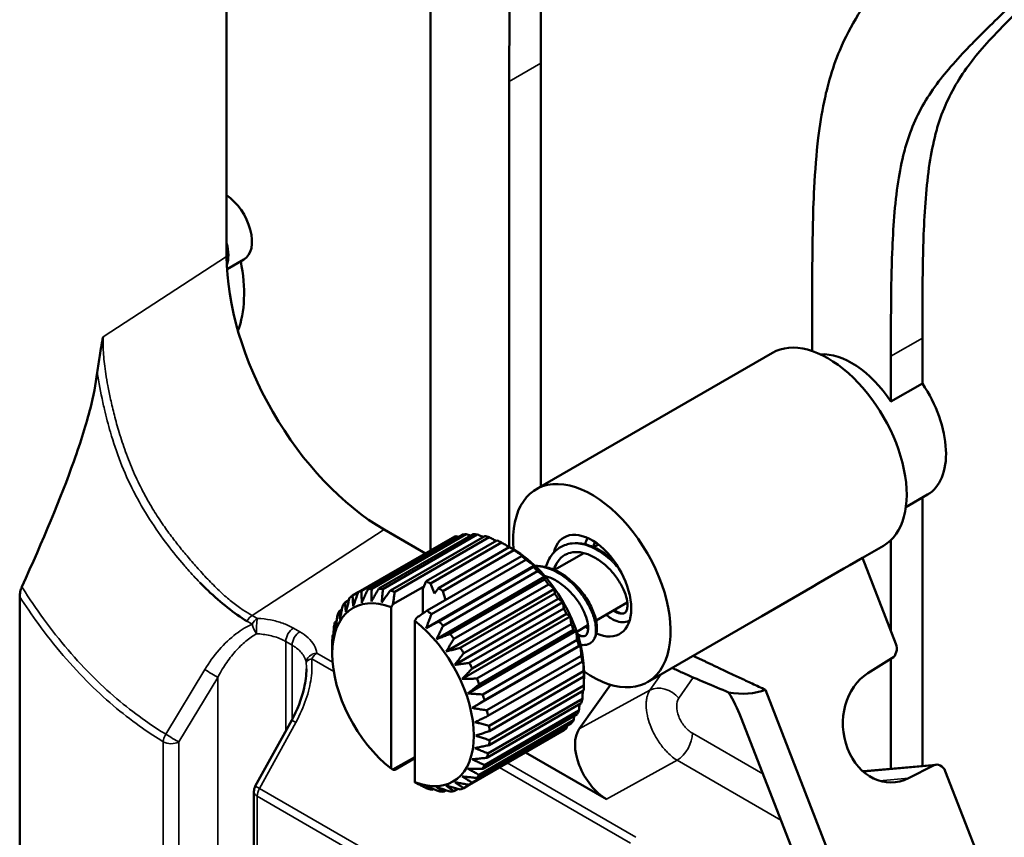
# Model space of a CAD drawing. Header units: millimetres. Extents: x 0 to 6049, y -120 to 1682.
# Tile 291 of 656: x 1897 to 1942, y 860 to 897. Entities that reach past the tile are written whole.
import ezdxf

# ---------------------------------------------------------------- set-up
doc = ezdxf.new("R2010")
doc.units = ezdxf.units.MM
doc.header["$LTSCALE"] = 2
doc.layers.add('Sichtbar (ISO)', color=7, linetype='Continuous', lineweight=50)
doc.layers.add('Sichtbar schmal (ISO)', color=7, linetype='Continuous', lineweight=35)

msp = doc.modelspace()

# ---------------------------------------------------------------- linework, layer by layer
at = {"layer": 'Sichtbar (ISO)'}
for p, q in [((1906.624, 886.162), (1906.624, 943.727)), ((1915.789, 872.963), (1915.789, 896.06)), ((1920.738, 894.836), (1920.738, 875.828)), ((1919.324, 894.019), (1919.324, 873.114)), ((1907.401, 886.026), (1906.641, 885.588)), ((1932.936, 881.913), (1932.936, 883.721)), ((1937.886, 882.496), (1937.886, 880.463)), ((1920.535, 875.711), (1931.143, 881.835)), ((1936.472, 881.679), (1936.472, 879.646)), ((1936.472, 879.646), (1937.886, 880.463)), ((1902.177, 877.139), (1902.177, 877.137)), ((1902.813, 875.708), (1902.813, 875.709)), ((1938.118, 875.47), (1937.143, 874.907)), ((1937.886, 875.336), (1937.886, 863.285)), ((1913.704, 873.897), (1915.556, 872.828)), ((1912.532, 871.082), (1916.774, 873.532)), ((1912.685, 871.145), (1916.928, 873.595)), ((1912.971, 871.22), (1917.214, 873.669)), ((1913.143, 871.242), (1917.386, 873.692)), ((1913.458, 871.246), (1917.701, 873.695)), ((1913.644, 871.227), (1917.887, 873.677)), ((1913.981, 871.159), (1918.223, 873.609)), ((1914.177, 871.101), (1918.419, 873.55)), ((1915.586, 871.575), (1918.768, 873.412)), ((1915.788, 871.477), (1918.969, 873.314)), ((1936.472, 873.422), (1936.472, 869.338)), ((1916.141, 871.273), (1919.323, 873.11)), ((1916.342, 871.139), (1919.524, 872.976)), ((1919.5, 873.013), (1919.457, 873.038)), ((1921.353, 872.084), (1922.67, 872.844)), ((1923.121, 873.104), (1923.329, 873.224)), ((1935.195, 872.627), (1936.143, 873.175)), ((1915.631, 870.261), (1919.873, 872.711)), ((1915.827, 870.094), (1920.069, 872.543)), ((1936.692, 868.77), (1935.193, 872.632)), ((1915.59, 869.472), (1920.453, 872.281)), ((1916.163, 869.773), (1920.406, 872.223)), ((1916.349, 869.577), (1920.592, 872.026)), ((1915.46, 871.267), (1915.586, 871.575)), ((1916.057, 868.979), (1920.921, 871.787)), ((1916.664, 869.209), (1920.907, 871.659)), ((1912.282, 870.938), (1912.532, 871.082)), ((1914.098, 870.548), (1915.434, 871.319)), ((1915.46, 871.267), (1915.434, 871.319)), ((1915.434, 870.125), (1915.434, 871.319)), ((1915.788, 871.477), (1915.964, 871.022)), ((1915.964, 871.022), (1916.141, 871.273)), ((1916.342, 871.139), (1916.454, 870.737)), ((1916.489, 868.424), (1921.352, 871.233)), ((1916.836, 868.988), (1921.079, 871.438)), ((1897.327, 870.882), (1897.327, 853.391)), ((1911.943, 870.626), (1912.122, 870.73)), ((1916.873, 867.823), (1921.737, 870.631)), ((1917.122, 868.583), (1921.365, 871.033)), ((1917.276, 868.344), (1921.518, 870.793)), ((1923.223, 869.815), (1924.626, 870.624)), ((1911.677, 870.218), (1911.799, 870.288)), ((1914.02, 870.41), (1914.02, 863.165)), ((1917.526, 867.911), (1921.768, 870.36)), ((1911.491, 869.722), (1911.565, 869.765)), ((1915.08, 869.798), (1915.08, 862.552)), ((1917.202, 867.189), (1922.066, 869.997)), ((1917.656, 867.658), (1921.899, 870.107)), ((1925.535, 867.05), (1930.672, 870.016)), ((1907.517, 869.523), (1907.517, 869.523)), ((1907.919, 869.291), (1907.919, 869.291)), ((1917.466, 866.538), (1922.33, 869.346)), ((1917.864, 867.208), (1922.107, 869.657)), ((1917.97, 866.948), (1922.212, 869.398)), ((1922.355, 869.313), (1922.858, 869.604)), ((1907.964, 869.265), (1907.964, 869.265)), ((1911.388, 869.151), (1911.421, 869.17)), ((1918.13, 866.492), (1922.373, 868.941)), ((1917.66, 865.886), (1922.524, 868.694)), ((1918.207, 866.232), (1922.45, 868.682)), ((1910.203, 867.972), (1910.202, 867.972)), ((1910.216, 867.964), (1910.216, 867.964)), ((1911.368, 868.368), (1911.368, 868.368)), ((1911.368, 868.318), (1911.368, 868.368)), ((1918.317, 865.781), (1922.559, 868.23)), ((1918.364, 865.527), (1922.606, 867.977)), ((1935.429, 867.446), (1936.517, 868.117)), ((1936.472, 868.089), (1936.472, 863.159)), ((1910.46, 867.824), (1910.46, 867.824)), ((1918.419, 865.092), (1922.662, 867.542)), ((1918.435, 864.851), (1922.677, 867.301)), ((1922.682, 867.502), (1922.682, 867.452)), ((1918.419, 864.22), (1922.662, 866.669)), ((1918.435, 864.443), (1922.677, 866.892)), ((1923.865, 866.933), (1922.47, 864.947)), ((1930.838, 866.699), (1935.354, 855.06)), ((1918.364, 863.848), (1922.606, 866.298)), ((1918.207, 863.324), (1922.45, 865.774)), ((1918.317, 863.649), (1922.559, 866.099)), ((1907.913, 862.372), (1909.547, 865.339)), ((1917.97, 862.882), (1922.212, 865.332)), ((1918.13, 863.154), (1922.373, 865.603)), ((1932.089, 859.393), (1929.729, 865.476)), ((1917.526, 862.433), (1921.768, 864.883)), ((1917.656, 862.534), (1921.899, 864.984)), ((1917.864, 862.745), (1922.107, 865.194)), ((1914.098, 863.118), (1915.08, 863.685)), ((1914.177, 863.11), (1915.08, 863.632)), ((1920.055, 863.893), (1923.694, 861.792)), ((1935.233, 863.048), (1938.507, 863.341)), ((1937.259, 862.73), (1938.384, 863.305)), ((1940.764, 858.274), (1938.912, 863.047)), ((1915.827, 862.212), (1915.901, 862.255)), ((1916.836, 862.151), (1917.015, 862.255)), ((1917.276, 862.289), (1917.526, 862.433)), ((1907.851, 850.229), (1907.851, 862.131)), ((1916.349, 862.125), (1916.472, 862.196))]:
    msp.add_line(p, q, dxfattribs=at)
msp.add_arc((1908.351, 862.131), 0.5, 151.1553, 180, dxfattribs=at)
for centre, major_axis, ratio, start_param, end_param in [((1906.526, 887.542), (0.875, -1.516), 0.57735, 0, 2.276529), ((1905.465, 886.929), (0.875, -1.516), 0.57735, 0.445693, 1.143039), ((1913.698, 882.071), (-5.003, 8.669), 0.576822, 0.785187, 2.356862), ((1902.707, 887.201), (-3.325, 5.759), 0.57735, 3.583801, 4.182034), ((1933.643, 877.505), (2.5, -4.33), 0.57735, 0, 3.141593), ((1934.704, 878.117), (-2, 3.464), 0.57735, 4.822656, 6.014826), ((1936.118, 878.934), (2, -3.464), 0.57735, 0, 1.681063), ((1901.293, 881.293), (0.875, -1.516), 0.57735, 5.223177, 5.223467), ((1923.035, 871.38), (-2.5, 4.33), 0.577356, 2.256016, 7.16875), ((1923.035, 871.38), (-1.25, 2.165), 0.577356, 2.471115, 6.826373), ((1919.146, 869.135), (-2.5, 4.33), 0.577356, 6.176121, 6.233159), ((1919.146, 869.135), (-2.5, 4.33), 0.577356, 6.019041, 6.076079), ((1919.146, 869.135), (-2.5, 4.33), 0.577356, 5.861962, 5.919), ((1919.146, 869.135), (-2.5, 4.33), 0.577356, 5.704882, 5.76192), ((1919.146, 869.135), (-2.5, 4.33), 0.577356, 5.547803, 5.60484), ((1919.146, 869.135), (-2.5, 4.33), 0.577356, 5.390723, 5.447761), ((1919.5, 869.339), (-2.25, 3.897), 0.577356, 3.927005, 5.497773), ((1919.146, 869.135), (-2.5, 4.33), 0.577356, 5.233643, 5.290681), ((1901.968, 859.217), (-104.294, -58.752), 0.040411, 1.826781, 1.872172), ((1919.146, 869.135), (-2.5, 4.33), 0.577356, 5.076564, 5.133602), ((1915.964, 867.298), (2.5, -4.33), 0.577356, 2.40621, 2.463248), ((1919.146, 869.135), (-2.5, 4.33), 0.577356, 4.919484, 4.976522), ((1914.904, 866.686), (-2.5, 4.33), 0.577356, 6.176121, 6.233159), ((1914.904, 866.686), (-2.5, 4.33), 0.577356, 6.019041, 6.076079), ((1914.904, 866.686), (-2.5, 4.33), 0.577356, 5.861962, 5.919), ((1914.904, 866.686), (-2.5, 4.33), 0.577356, 5.704882, 5.76192), ((1915.964, 867.298), (2.5, -4.33), 0.577356, 2.24913, 2.306168), ((1914.55, 866.481), (-2.25, 3.897), 0.577356, 5.66523, 8.471926), ((1914.904, 866.686), (-2.5, 4.33), 0.577356, 0.207095, 0.264133), ((1914.904, 866.686), (-2.5, 4.33), 0.577356, 0.050015, 0.107053), ((1919.146, 869.135), (-2.5, 4.33), 0.577356, 4.762404, 4.819442), ((1914.904, 866.686), (-2.5, 4.33), 0.577356, 0.364175, 0.421213), ((1914.904, 866.686), (-2.5, 4.33), 0.577356, 5.233643, 5.290681), ((1919.146, 869.135), (-2.5, 4.33), 0.577356, 4.605325, 4.662363), ((1914.55, 866.481), (2.25, -3.897), 0.577356, 5.66523, 8.471926), ((1914.904, 866.686), (-2.5, 4.33), 0.577356, 5.076564, 5.133602), ((1914.904, 866.686), (2.5, -4.33), 0.577356, 3.662847, 3.719885), ((1919.146, 869.135), (-2.5, 4.33), 0.577356, 4.448245, 4.505283), ((1923.035, 871.38), (-1.25, 2.165), 0.577356, 2.189504, 2.260002), ((1914.904, 866.686), (2.5, -4.33), 0.577356, 3.819927, 3.876965), ((1914.904, 866.686), (-2.5, 4.33), 0.577356, 4.919484, 4.976522), ((1919.146, 869.135), (-2.5, 4.33), 0.577356, 4.291165, 4.348203), ((1914.904, 866.686), (-2.5, 4.33), 0.577356, 4.762404, 4.819442), ((1936.328, 868.565), (0.034, -0.499), 0.80871, 0.403038, 1.938928), ((1919.146, 869.135), (-2.5, 4.33), 0.577356, 4.134086, 4.191124), ((1914.904, 866.686), (-2.5, 4.33), 0.577356, 4.605325, 4.662363), ((1919.146, 869.135), (-2.5, 4.33), 0.577356, 3.977006, 4.034044), ((1914.904, 866.686), (-2.5, 4.33), 0.577356, 4.448245, 4.505283), ((1936.41, 865.125), (0.175, -2.583), 0.80871, 3.544471, 6.61657), ((1919.146, 869.135), (-2.5, 4.33), 0.577356, 3.819927, 3.876965), ((1927.279, 873.831), (4, -6.928), 0.57735, 5.84015, 6.178279), ((1914.904, 866.686), (-2.5, 4.33), 0.577356, 4.291165, 4.348203), ((1919.146, 869.135), (-2.5, 4.33), 0.577356, 3.662847, 3.719885), ((1927.279, 865.257), (-2, 3.464), 0.57735, 4.45059, 4.761656), ((1914.904, 866.686), (-2.5, 4.33), 0.577356, 4.134086, 4.191124), ((1919.146, 869.135), (2.5, -4.33), 0.577356, 0.364175, 0.421213), ((1909.985, 865.097), (-0.438, 0.241), 0.014256, 6.282862, 6.283185), ((1919.146, 869.135), (2.5, -4.33), 0.577356, 0.207095, 0.264133), ((1914.904, 866.686), (-2.5, 4.33), 0.577356, 3.977006, 4.034044), ((1919.146, 869.135), (2.5, -4.33), 0.577356, 0.050015, 0.107053), ((1923.696, 863.424), (1.002, -1.731), 0.578567, 3.403179, 5.495557), ((1914.904, 866.686), (-2.5, 4.33), 0.577356, 3.819927, 3.876965), ((1914.904, 866.686), (-2.5, 4.33), 0.577356, 3.662847, 3.719885), ((1914.904, 866.686), (2.5, -4.33), 0.577356, 0.364175, 0.421213), ((1938.548, 862.842), (0.034, -0.499), 0.80871, 1.938928, 3.474818), ((1914.904, 866.686), (2.5, -4.33), 0.577356, 0.207095, 0.264133), ((1914.904, 866.686), (2.5, -4.33), 0.577356, 5.704882, 5.76192), ((1914.904, 866.686), (2.5, -4.33), 0.577356, 6.176121, 6.233159), ((1914.904, 866.686), (2.5, -4.33), 0.577356, 0.050015, 0.107053), ((1914.904, 866.686), (2.5, -4.33), 0.577356, 5.861962, 5.919), ((1914.904, 866.686), (2.5, -4.33), 0.577356, 6.019041, 6.076079)]:
    msp.add_ellipse(centre, major_axis=major_axis, ratio=ratio, start_param=start_param, end_param=end_param, dxfattribs=at)
for points, knots in [([(1915.789, 896.06), (1915.789, 897.294), (1915.786, 899.153), (1915.869, 901.75), (1916.016, 903.67), (1916.269, 905.283), (1916.588, 906.597), (1917.059, 907.949), (1917.822, 909.39), (1918.701, 910.564), (1919.739, 911.739), (1922.395, 914.374), (1925.32, 917.18), (1928.096, 919.892), (1929.215, 921.003), (1930.158, 922.012), (1930.944, 922.998), (1931.564, 924.017), (1931.983, 925.107), (1932.227, 926.384), (1932.338, 927.695), (1932.408, 929.693), (1932.406, 931.202), (1932.406, 932.323)], [0, 0, 0, 0, 0.072099, 0.108579, 0.154693, 0.189643, 0.212686, 0.244806, 0.289574, 0.333853, 0.359346, 0.414588, 0.635925, 0.687443, 0.728365, 0.763257, 0.798163, 0.827644, 0.853838, 0.880725, 0.911897, 0.934483, 1, 1, 1, 1]), ([(1920.738, 894.836), (1920.738, 896.397), (1920.734, 899.08), (1920.94, 902.145), (1921.271, 903.842), (1921.589, 904.893), (1922.171, 906.233), (1923.093, 907.495), (1924.067, 908.551), (1924.844, 909.34), (1926.11, 910.582), (1928.702, 913.11), (1931.387, 915.688), (1933.868, 918.154), (1935.307, 919.756), (1936.394, 921.601), (1937.04, 923.739), (1937.266, 925.731), (1937.358, 928.354), (1937.355, 930.008), (1937.355, 931.098)], [0, 0, 0, 0, 0.091287, 0.156636, 0.186317, 0.203702, 0.231893, 0.291593, 0.325185, 0.346985, 0.380766, 0.468517, 0.63976, 0.682099, 0.750889, 0.811636, 0.843424, 0.903467, 0.936274, 1, 1, 1, 1]), ([(1935.941, 930.282), (1935.941, 929.191), (1935.944, 927.538), (1935.852, 924.915), (1935.626, 922.922), (1934.98, 920.784), (1933.893, 918.939), (1932.453, 917.338), (1929.973, 914.871), (1927.288, 912.294), (1924.696, 909.765), (1923.429, 908.524), (1922.653, 907.735), (1921.679, 906.679), (1920.757, 905.417), (1920.175, 904.076), (1919.856, 903.026), (1919.525, 901.328), (1919.32, 898.264), (1919.324, 895.581), (1919.324, 894.019)], [0, 0, 0, 0, 0.063726, 0.096533, 0.156576, 0.188364, 0.249111, 0.317901, 0.36024, 0.531483, 0.619234, 0.653015, 0.674815, 0.708407, 0.768107, 0.796298, 0.813683, 0.843364, 0.908713, 1, 1, 1, 1]), ([(1932.936, 883.721), (1932.936, 884.954), (1932.933, 886.813), (1933.017, 889.41), (1933.164, 891.33), (1933.417, 892.943), (1933.735, 894.257), (1934.207, 895.609), (1934.97, 897.051), (1935.848, 898.225), (1936.886, 899.4), (1939.543, 902.035), (1942.467, 904.84), (1945.244, 907.552), (1946.362, 908.663), (1947.305, 909.673), (1948.091, 910.658), (1948.712, 911.678), (1949.131, 912.767), (1949.375, 914.044), (1949.485, 915.355), (1949.556, 917.353), (1949.553, 918.862), (1949.553, 919.983)], [0, 0, 0, 0, 0.072099, 0.108579, 0.154693, 0.189643, 0.212686, 0.244806, 0.289574, 0.333853, 0.359346, 0.414588, 0.635925, 0.687443, 0.728365, 0.763257, 0.798163, 0.827644, 0.853838, 0.880725, 0.911897, 0.934483, 1, 1, 1, 1]), ([(1937.886, 882.496), (1937.886, 884.058), (1937.881, 886.74), (1938.087, 889.805), (1938.418, 891.503), (1938.736, 892.553), (1939.319, 893.894), (1940.24, 895.156), (1941.215, 896.212), (1941.991, 897), (1943.257, 898.242), (1945.849, 900.771), (1948.535, 903.348), (1951.015, 905.814), (1952.454, 907.416), (1953.541, 909.261), (1954.188, 911.399), (1954.414, 913.391), (1954.506, 916.014), (1954.503, 917.668), (1954.503, 918.758)], [0, 0, 0, 0, 0.091287, 0.156636, 0.186317, 0.203702, 0.231893, 0.291593, 0.325185, 0.346985, 0.380766, 0.468517, 0.63976, 0.682099, 0.750889, 0.811636, 0.843424, 0.903467, 0.936274, 1, 1, 1, 1]), ([(1953.089, 917.942), (1953.089, 916.852), (1953.092, 915.198), (1952.999, 912.575), (1952.773, 910.582), (1952.127, 908.445), (1951.04, 906.599), (1949.601, 904.998), (1947.12, 902.532), (1944.435, 899.954), (1941.843, 897.426), (1940.577, 896.184), (1939.8, 895.395), (1938.826, 894.339), (1937.904, 893.077), (1937.322, 891.736), (1937.004, 890.686), (1936.673, 888.988), (1936.467, 885.924), (1936.472, 883.241), (1936.472, 881.679)], [0, 0, 0, 0, 0.063726, 0.096533, 0.156576, 0.188364, 0.249111, 0.317901, 0.36024, 0.531483, 0.619234, 0.653015, 0.674815, 0.708407, 0.768107, 0.796298, 0.813683, 0.843364, 0.908713, 1, 1, 1, 1]), ([(1901.074, 882.556), (1901.073, 882.552), (1901.073, 882.551), (1901.06, 882.479), (1901.047, 882.411), (1901.021, 882.273), (1901.009, 882.204), (1900.972, 881.997), (1900.949, 881.859), (1900.884, 881.464), (1900.845, 881.204), (1900.812, 880.95)], [-0.000866, -0.000866, -0.000866, -0.000866, 0, 0, 0.0230087, 0.0230087, 0.0462509, 0.0462509, 0.0927949, 0.0927949, 0.1801935, 0.1801935, 0.1801935, 0.1801935]), ([(1897.427, 871.325), (1898.371, 873.406), (1899.176, 875.332), (1900.08, 877.862), (1900.326, 878.647), (1900.64, 879.893), (1900.743, 880.418), (1900.812, 880.95)], [0.000001, 0.000001, 0.000001, 0.000001, 0.689703, 0.689703, 1.072516, 1.072516, 1.374368, 1.374368, 1.374368, 1.374368]), ([(1918.149, 873.566), (1918.127, 873.575), (1918.041, 873.612), (1917.953, 873.649), (1917.887, 873.677)], [0.5533393, 0.5533393, 0.5533393, 0.5533393, 0.6666667, 1, 1, 1, 1]), ([(1918.735, 873.393), (1918.691, 873.415), (1918.587, 873.467), (1918.481, 873.52), (1918.419, 873.55)], [0.4167849, 0.4167849, 0.4167849, 0.4167849, 0.6666667, 1, 1, 1, 1]), ([(1919.457, 873.038), (1919.405, 873.068), (1919.3, 873.129), (1919.137, 873.221), (1919.026, 873.283), (1918.969, 873.314)], [0.0000459, 0.0000459, 0.0000459, 0.0000459, 0.3333333, 0.6666667, 1, 1, 1, 1]), ([(1921.625, 873.107), (1921.78, 873.196), (1921.957, 873.254), (1922.324, 873.297), (1922.518, 873.284), (1922.915, 873.195), (1923.122, 873.114), (1923.525, 872.895), (1923.725, 872.752), (1923.964, 872.54), (1924.019, 872.488), (1924.072, 872.435)], [0, 0, 0, 0, 0.0694883, 0.0694883, 0.1379693, 0.1379693, 0.2098606, 0.2098606, 0.2836812, 0.2836812, 0.3062608, 0.3062608, 0.3062608, 0.3062608]), ([(1919.323, 873.11), (1919.339, 873.102), (1919.37, 873.086), (1919.414, 873.062), (1919.443, 873.046), (1919.457, 873.038)], [0, 0, 0, 0, 0.3333333, 0.6666667, 0.999829, 0.999829, 0.999829, 0.999829]), ([(1920.962, 872.216), (1920.963, 872.221), (1920.965, 872.225), (1921.03, 872.434), (1921.125, 872.622), (1921.353, 872.911), (1921.482, 873.024), (1921.625, 873.107)], [0.5448777, 0.5448777, 0.5448777, 0.5448777, 0.5465973, 0.5465973, 0.6204466, 0.6204466, 0.6846741, 0.6846741, 0.6846741, 0.6846741]), ([(1924.51, 870.153), (1924.545, 870.173), (1924.572, 870.204), (1924.614, 870.306), (1924.628, 870.365), (1924.638, 870.534), (1924.628, 870.653), (1924.569, 870.915), (1924.519, 871.063), (1924.38, 871.37), (1924.288, 871.534), (1924.068, 871.852), (1923.938, 872.01), (1923.655, 872.295), (1923.499, 872.425), (1923.181, 872.64), (1923.014, 872.727), (1922.694, 872.846), (1922.536, 872.88), (1922.242, 872.894), (1922.104, 872.875), (1921.926, 872.812), (1921.874, 872.788), (1921.825, 872.76)], [0, 0, 0, 0, 0.0578764, 0.0578764, 0.100501, 0.100501, 0.156369, 0.156369, 0.2129917, 0.2129917, 0.2722433, 0.2722433, 0.332424, 0.332424, 0.3926692, 0.3926692, 0.4523218, 0.4523218, 0.5111409, 0.5111409, 0.570215, 0.570215, 0.5956498, 0.5956498, 0.5956498, 0.5956498]), ([(1921.825, 872.76), (1921.697, 872.686), (1921.587, 872.58), (1921.432, 872.345), (1921.377, 872.224), (1921.338, 872.091)], [0, 0, 0, 0, 0.0667719, 0.0667719, 0.1177946, 0.1177946, 0.1177946, 0.1177946]), ([(1920.486, 872.264), (1920.634, 872.27), (1920.788, 872.255), (1921.144, 872.175), (1921.35, 872.096), (1921.752, 871.878), (1921.952, 871.735), (1922.318, 871.412), (1922.488, 871.227), (1922.779, 870.845), (1922.904, 870.642), (1923.098, 870.246), (1923.17, 870.048), (1923.256, 869.676), (1923.271, 869.498), (1923.237, 869.177), (1923.185, 869.027), (1923.049, 868.862), (1922.998, 868.819), (1922.942, 868.786)], [0.0830172, 0.0830172, 0.0830172, 0.0830172, 0.1374617, 0.1374617, 0.2089949, 0.2089949, 0.2828227, 0.2828227, 0.3562649, 0.3562649, 0.428747, 0.428747, 0.5009004, 0.5009004, 0.574088, 0.574088, 0.6496512, 0.6496512, 0.6846454, 0.6846454, 0.6846454, 0.6846454]), ([(1907.537, 869.781), (1907.248, 869.959), (1906.96, 870.163), (1906.667, 870.395), (1906.373, 870.626), (1906.074, 870.885), (1905.775, 871.17), (1905.655, 871.284), (1905.536, 871.403), (1905.416, 871.525)], [0, 0, 0, 0, 0.1, 0.1, 0.1, 0.2, 0.2, 0.2, 0.2401091, 0.2401091, 0.2401091, 0.2401091]), ([(1922.742, 869.133), (1922.777, 869.153), (1922.804, 869.182), (1922.845, 869.283), (1922.859, 869.341), (1922.87, 869.507), (1922.861, 869.626), (1922.803, 869.889), (1922.754, 870.035), (1922.617, 870.34), (1922.525, 870.504), (1922.307, 870.823), (1922.177, 870.982), (1921.894, 871.268), (1921.738, 871.4), (1921.419, 871.615), (1921.254, 871.703), (1921.03, 871.786), (1920.969, 871.806), (1920.907, 871.822)], [0, 0, 0, 0, 0.0573388, 0.0573388, 0.0992919, 0.0992919, 0.1556308, 0.1556308, 0.2118786, 0.2118786, 0.2710352, 0.2710352, 0.3315031, 0.3315031, 0.3918514, 0.3918514, 0.4514241, 0.4514241, 0.4742931, 0.4742931, 0.4742931, 0.4742931]), ([(1897.327, 870.882), (1897.327, 870.951), (1897.335, 871.027), (1897.37, 871.177), (1897.394, 871.252), (1897.427, 871.325)], [-0.04955825, -0.04955825, -0.04955825, -0.04955825, -0.024159, -0.024159, -0.00000146, -0.00000146, -0.00000146, -0.00000146]), ([(1924.044, 870.289), (1924.091, 870.254), (1924.136, 870.225), (1924.267, 870.154), (1924.345, 870.133), (1924.448, 870.128), (1924.48, 870.136), (1924.51, 870.153)], [0.4626582, 0.4626582, 0.4626582, 0.4626582, 0.4897218, 0.4897218, 0.5467257, 0.5467257, 0.5951733, 0.5951733, 0.5951733, 0.5951733]), ([(1924.71, 869.807), (1924.622, 869.756), (1924.517, 869.732), (1924.303, 869.735), (1924.192, 869.762), (1923.947, 869.868), (1923.811, 869.96), (1923.679, 870.078)], [0, 0, 0, 0, 0.0540858, 0.0540858, 0.1089889, 0.1089889, 0.1774839, 0.1774839, 0.1774839, 0.1774839]), ([(1922.396, 869.19), (1922.4, 869.187), (1922.404, 869.185), (1922.498, 869.135), (1922.576, 869.113), (1922.68, 869.107), (1922.712, 869.115), (1922.742, 869.133)], [0.4865009, 0.4865009, 0.4865009, 0.4865009, 0.4892576, 0.4892576, 0.5459624, 0.5459624, 0.5950583, 0.5950583, 0.5950583, 0.5950583]), ([(1922.942, 868.786), (1922.853, 868.735), (1922.745, 868.71), (1922.6, 868.713), (1922.564, 868.717), (1922.527, 868.724)], [0, 0, 0, 0, 0.05529384, 0.05529384, 0.07366616, 0.07366616, 0.07366616, 0.07366616]), ([(1909.547, 865.339), (1909.798, 865.795), (1909.995, 866.29), (1910.172, 867.071), (1910.21, 867.362), (1910.21, 867.64)], [0.0000155, 0.0000155, 0.0000155, 0.0000155, 0.1561575, 0.1561575, 0.2465314, 0.2465314, 0.2465314, 0.2465314]), ([(1929.178, 866.581), (1928.829, 866.732), (1928.472, 866.883), (1927.799, 867.166), (1927.438, 867.319), (1926.939, 867.545), (1926.785, 867.617), (1926.641, 867.689)], [-0.8751081, -0.8751081, -0.8751081, -0.8751081, -0.76041, -0.76041, -0.6529693, -0.6529693, -0.6034084, -0.6034084, -0.6034084, -0.6034084]), ([(1922.682, 867.452), (1922.682, 867.436), (1922.681, 867.404), (1922.68, 867.353), (1922.678, 867.318), (1922.677, 867.301)], [0.0003762, 0.0003762, 0.0003762, 0.0003762, 0.3333333, 0.6666667, 1, 1, 1, 1]), ([(1922.677, 866.892), (1922.678, 866.957), (1922.68, 867.084), (1922.681, 867.271), (1922.682, 867.392), (1922.682, 867.452)], [0, 0, 0, 0, 0.3333333, 0.6666667, 0.9998993, 0.9998993, 0.9998993, 0.9998993]), ([(1922.606, 866.298), (1922.611, 866.366), (1922.618, 866.485), (1922.626, 866.601), (1922.628, 866.65)], [0, 0, 0, 0, 0.3333333, 0.5833838, 0.5833838, 0.5833838, 0.5833838]), ([(1922.45, 865.774), (1922.459, 865.845), (1922.471, 865.939), (1922.482, 866.032), (1922.485, 866.056)], [0, 0, 0, 0, 0.3333333, 0.4468322, 0.4468322, 0.4468322, 0.4468322])]:
    msp.add_open_spline(points, degree=3, knots=knots, dxfattribs=at)
for points in [[(1917.034, 873.566), (1916.999, 873.575), (1916.963, 873.585), (1916.928, 873.595)], [(1917.578, 873.625), (1917.515, 873.647), (1917.451, 873.669), (1917.386, 873.692)], [(1922.73, 873.237), (1922.76, 873.336), (1922.797, 873.432), (1922.841, 873.521)], [(1923.188, 873.326), (1923.156, 873.259), (1923.128, 873.187), (1923.105, 873.111)], [(1919.961, 872.701), (1919.915, 872.731), (1919.82, 872.791), (1919.675, 872.883), (1919.575, 872.945), (1919.524, 872.976)], [(1922.648, 872.831), (1922.649, 872.837), (1922.65, 872.843), (1922.65, 872.849)], [(1919.873, 872.711), (1919.884, 872.71), (1919.904, 872.708), (1919.934, 872.705), (1919.952, 872.702), (1919.961, 872.701)], [(1920.453, 872.281), (1920.413, 872.309), (1920.33, 872.367), (1920.202, 872.454), (1920.114, 872.513), (1920.069, 872.543)], [(1920.406, 872.223), (1920.411, 872.23), (1920.423, 872.243), (1920.439, 872.262), (1920.449, 872.275), (1920.453, 872.281)], [(1920.921, 871.787), (1920.886, 871.813), (1920.815, 871.865), (1920.705, 871.945), (1920.63, 871.999), (1920.592, 872.026)], [(1920.907, 871.659), (1920.909, 871.674), (1920.913, 871.703), (1920.917, 871.746), (1920.92, 871.774), (1920.921, 871.787)], [(1912.313, 870.456), (1912.336, 870.523), (1912.383, 870.659), (1912.456, 870.868), (1912.506, 871.01), (1912.532, 871.082)], [(1912.685, 871.145), (1912.686, 871.084), (1912.688, 870.963), (1912.692, 870.786), (1912.696, 870.67), (1912.697, 870.613)], [(1912.697, 870.613), (1912.726, 870.678), (1912.785, 870.81), (1912.877, 871.012), (1912.939, 871.15), (1912.971, 871.22)], [(1913.129, 870.669), (1913.164, 870.731), (1913.235, 870.856), (1913.344, 871.048), (1913.42, 871.179), (1913.458, 871.246)], [(1913.143, 871.242), (1913.141, 871.176), (1913.137, 871.046), (1913.132, 870.855), (1913.13, 870.731), (1913.129, 870.669)], [(1913.644, 871.227), (1913.638, 871.158), (1913.627, 871.02), (1913.611, 870.819), (1913.601, 870.688), (1913.596, 870.623)], [(1913.596, 870.623), (1913.637, 870.681), (1913.72, 870.797), (1913.848, 870.975), (1913.936, 871.098), (1913.981, 871.159)], [(1914.177, 871.101), (1914.167, 871.037), (1914.149, 870.912), (1914.123, 870.728), (1914.106, 870.607), (1914.098, 870.548)], [(1921.352, 871.233), (1921.323, 871.255), (1921.265, 871.3), (1921.173, 871.368), (1921.111, 871.415), (1921.079, 871.438)], [(1921.365, 871.033), (1921.364, 871.056), (1921.362, 871.102), (1921.358, 871.168), (1921.354, 871.211), (1921.352, 871.233)], [(1911.943, 870.626), (1911.947, 870.577), (1911.956, 870.481), (1911.97, 870.339), (1911.979, 870.247), (1911.984, 870.201)], [(1911.984, 870.201), (1912.001, 870.269), (1912.037, 870.407), (1912.093, 870.619), (1912.131, 870.763), (1912.151, 870.837)], [(1912.282, 870.938), (1912.285, 870.883), (1912.291, 870.773), (1912.301, 870.612), (1912.309, 870.508), (1912.313, 870.456)], [(1921.737, 870.631), (1921.714, 870.649), (1921.667, 870.684), (1921.594, 870.738), (1921.544, 870.775), (1921.518, 870.793)], [(1921.768, 870.36), (1921.765, 870.391), (1921.759, 870.453), (1921.748, 870.544), (1921.741, 870.602), (1921.737, 870.631)], [(1911.677, 870.218), (1911.682, 870.176), (1911.691, 870.093), (1911.705, 869.973), (1911.715, 869.894), (1911.72, 869.856)], [(1911.72, 869.856), (1911.732, 869.924), (1911.757, 870.061), (1911.796, 870.272), (1911.824, 870.416), (1911.838, 870.489)], [(1915.159, 869.935), (1915.21, 869.97), (1915.312, 870.041), (1915.469, 870.15), (1915.576, 870.224), (1915.631, 870.261)], [(1911.526, 869.428), (1911.533, 869.494), (1911.549, 869.628), (1911.574, 869.835), (1911.591, 869.976), (1911.6, 870.047)], [(1915.827, 870.094), (1915.799, 870.022), (1915.745, 869.881), (1915.666, 869.674), (1915.615, 869.539), (1915.59, 869.472)], [(1915.59, 869.472), (1915.651, 869.504), (1915.775, 869.57), (1915.966, 869.67), (1916.097, 869.738), (1916.163, 869.773)], [(1922.066, 869.997), (1922.048, 870.009), (1922.013, 870.033), (1921.957, 870.07), (1921.919, 870.095), (1921.899, 870.107)], [(1922.107, 869.657), (1922.103, 869.696), (1922.094, 869.774), (1922.08, 869.887), (1922.071, 869.961), (1922.066, 869.997)], [(1924.729, 869.819), (1924.723, 869.815), (1924.716, 869.811), (1924.71, 869.807)], [(1911.408, 868.928), (1911.411, 868.991), (1911.418, 869.12), (1911.43, 869.319), (1911.439, 869.454), (1911.444, 869.523)], [(1911.491, 869.722), (1911.494, 869.688), (1911.502, 869.621), (1911.513, 869.523), (1911.522, 869.459), (1911.526, 869.428)], [(1916.349, 869.577), (1916.315, 869.508), (1916.248, 869.372), (1916.151, 869.173), (1916.088, 869.043), (1916.057, 868.979)], [(1922.33, 869.346), (1922.318, 869.352), (1922.293, 869.364), (1922.254, 869.381), (1922.226, 869.392), (1922.212, 869.398)], [(1922.373, 868.941), (1922.368, 868.988), (1922.359, 869.08), (1922.345, 869.215), (1922.335, 869.303), (1922.33, 869.346)], [(1911.368, 868.368), (1911.368, 868.428), (1911.368, 868.55), (1911.37, 868.736), (1911.372, 868.864), (1911.372, 868.928)], [(1911.388, 869.151), (1911.39, 869.125), (1911.394, 869.074), (1911.4, 869), (1911.405, 868.952), (1911.408, 868.928)], [(1916.057, 868.979), (1916.122, 869.003), (1916.253, 869.053), (1916.456, 869.13), (1916.594, 869.183), (1916.664, 869.209)], [(1916.836, 868.988), (1916.796, 868.924), (1916.716, 868.795), (1916.601, 868.607), (1916.526, 868.485), (1916.489, 868.424)], [(1916.489, 868.424), (1916.556, 868.441), (1916.693, 868.475), (1916.905, 868.528), (1917.049, 868.565), (1917.122, 868.583)], [(1922.524, 868.694), (1922.516, 868.693), (1922.501, 868.691), (1922.476, 868.687), (1922.459, 868.684), (1922.45, 868.682)], [(1922.559, 868.23), (1922.556, 868.284), (1922.548, 868.39), (1922.537, 868.544), (1922.528, 868.645), (1922.524, 868.694)], [(1917.276, 868.344), (1917.229, 868.284), (1917.137, 868.165), (1917.003, 867.992), (1916.916, 867.879), (1916.873, 867.823)], [(1922.642, 868.058), (1922.639, 868.05), (1922.632, 868.032), (1922.62, 868.005), (1922.611, 867.986), (1922.606, 867.977)], [(1922.662, 867.542), (1922.66, 867.601), (1922.656, 867.719), (1922.65, 867.891), (1922.645, 868.003), (1922.642, 868.058)], [(1910.21, 867.643), (1910.21, 867.642), (1910.21, 867.641), (1910.21, 867.641)], [(1916.873, 867.823), (1916.943, 867.832), (1917.084, 867.851), (1917.302, 867.88), (1917.45, 867.9), (1917.526, 867.911)], [(1917.656, 867.658), (1917.604, 867.604), (1917.5, 867.497), (1917.349, 867.341), (1917.251, 867.239), (1917.202, 867.189)], [(1917.202, 867.189), (1917.273, 867.19), (1917.416, 867.194), (1917.637, 867.201), (1917.788, 867.205), (1917.864, 867.208)], [(1917.97, 866.948), (1917.912, 866.901), (1917.797, 866.808), (1917.629, 866.671), (1917.52, 866.582), (1917.466, 866.538)], [(1917.466, 866.538), (1917.537, 866.533), (1917.681, 866.522), (1917.902, 866.507), (1918.054, 866.497), (1918.13, 866.492)], [(1918.207, 866.232), (1918.144, 866.192), (1918.019, 866.113), (1917.837, 865.998), (1917.719, 865.923), (1917.66, 865.886)], [(1917.66, 865.886), (1917.73, 865.875), (1917.872, 865.851), (1918.091, 865.816), (1918.241, 865.793), (1918.317, 865.781)], [(1918.364, 865.527), (1918.296, 865.495), (1918.163, 865.432), (1917.968, 865.339), (1917.841, 865.279), (1917.778, 865.25)], [(1922.212, 865.332), (1922.225, 865.399), (1922.238, 865.466), (1922.25, 865.532)], [(1917.778, 865.25), (1917.847, 865.233), (1917.985, 865.198), (1918.199, 865.145), (1918.345, 865.11), (1918.419, 865.092)], [(1921.899, 864.984), (1921.909, 865.02), (1921.918, 865.055), (1921.928, 865.091)], [(1918.435, 864.851), (1918.364, 864.827), (1918.223, 864.78), (1918.017, 864.711), (1917.884, 864.666), (1917.818, 864.644)], [(1917.818, 864.644), (1917.884, 864.622), (1918.017, 864.578), (1918.223, 864.511), (1918.364, 864.466), (1918.435, 864.443)], [(1918.419, 864.22), (1918.345, 864.204), (1918.199, 864.173), (1917.986, 864.128), (1917.847, 864.099), (1917.778, 864.085)], [(1917.778, 864.085), (1917.841, 864.059), (1917.967, 864.007), (1918.163, 863.929), (1918.296, 863.875), (1918.364, 863.848)], [(1918.317, 863.649), (1918.241, 863.642), (1918.091, 863.627), (1917.873, 863.605), (1917.73, 863.591), (1917.66, 863.585)], [(1917.66, 863.585), (1917.719, 863.556), (1917.837, 863.499), (1918.019, 863.413), (1918.144, 863.354), (1918.207, 863.324)], [(1914.098, 863.118), (1914.106, 863.117), (1914.123, 863.115), (1914.149, 863.112), (1914.167, 863.111), (1914.177, 863.11)], [(1917.466, 863.157), (1917.52, 863.127), (1917.629, 863.067), (1917.797, 862.976), (1917.911, 862.914), (1917.97, 862.882)], [(1918.13, 863.154), (1918.054, 863.154), (1917.902, 863.154), (1917.681, 863.155), (1917.537, 863.156), (1917.466, 863.157)], [(1917.202, 862.811), (1917.25, 862.781), (1917.349, 862.721), (1917.5, 862.628), (1917.604, 862.566), (1917.656, 862.534)], [(1917.864, 862.745), (1917.788, 862.752), (1917.637, 862.767), (1917.416, 862.789), (1917.273, 862.804), (1917.202, 862.811)], [(1935.21, 863.047), (1935.218, 863.047), (1935.226, 863.048), (1935.233, 863.048)], [(1915.631, 862.271), (1915.576, 862.297), (1915.469, 862.35), (1915.312, 862.429), (1915.21, 862.48), (1915.159, 862.506)], [(1915.59, 862.389), (1915.615, 862.37), (1915.666, 862.331), (1915.745, 862.272), (1915.799, 862.232), (1915.827, 862.212)], [(1916.163, 862.144), (1916.097, 862.172), (1915.966, 862.227), (1915.775, 862.309), (1915.651, 862.363), (1915.59, 862.389)], [(1916.057, 862.343), (1916.088, 862.319), (1916.151, 862.272), (1916.248, 862.199), (1916.315, 862.15), (1916.349, 862.125)], [(1916.664, 862.129), (1916.594, 862.153), (1916.456, 862.201), (1916.253, 862.273), (1916.122, 862.32), (1916.057, 862.343)], [(1916.489, 862.399), (1916.526, 862.372), (1916.6, 862.318), (1916.716, 862.235), (1916.796, 862.179), (1916.836, 862.151)], [(1917.122, 862.226), (1917.049, 862.246), (1916.905, 862.285), (1916.694, 862.342), (1916.556, 862.38), (1916.489, 862.399)], [(1916.873, 862.557), (1916.916, 862.527), (1917.003, 862.469), (1917.137, 862.38), (1917.229, 862.319), (1917.276, 862.289)], [(1917.526, 862.433), (1917.45, 862.447), (1917.302, 862.475), (1917.084, 862.516), (1916.943, 862.543), (1916.873, 862.557)]]:
    msp.add_open_spline(points, degree=3, dxfattribs=at)
for points, weights in [([(1914.02, 870.41), (1914.059, 870.478), (1914.098, 870.548)], [1.03329574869, 1.03412362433, 1.03479394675]), ([(1915.159, 869.935), (1915.119, 869.866), (1915.08, 869.798)], [1.03479394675, 1.03412362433, 1.03329574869]), ([(1930.838, 866.699), (1928.827, 867.64), (1927.582, 868.232)], [1.13496652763, 1.1336134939, 1.06995936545]), ([(1914.098, 863.118), (1914.059, 863.142), (1914.02, 863.165)], [1.03479394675, 1.03412362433, 1.03329574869]), ([(1915.08, 862.552), (1915.119, 862.529), (1915.159, 862.506)], [1.03329574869, 1.03412362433, 1.03479394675])]:
    msp.add_rational_spline(points, weights, degree=2, dxfattribs=at)
at = {"layer": 'Sichtbar schmal (ISO)'}
for p, q in [((1920.738, 894.836), (1919.324, 894.019)), ((1906.624, 886.162), (1901.074, 882.556)), ((1937.886, 882.496), (1936.472, 881.679)), ((1907.769, 870.04), (1913.704, 873.897)), ((1909.623, 869.477), (1909.907, 869.313)), ((1909.281, 868.872), (1909.281, 864.857)), ((1909.565, 868.708), (1909.281, 868.872)), ((1909.565, 865.373), (1909.565, 868.708)), ((1911.436, 867.524), (1910.446, 868.095)), ((1911.384, 867.948), (1910.684, 868.352)), ((1903.889, 864.711), (1905.643, 867.611)), ((1904.477, 864.36), (1906.225, 867.262)), ((1906.225, 851.436), (1906.225, 867.262)), ((1925.645, 866.692), (1926.144, 867.402)), ((1926.94, 866.325), (1927.593, 867.255)), ((1925.645, 866.692), (1922.47, 864.947)), ((1909.735, 865.242), (1908.101, 862.275)), ((1927.552, 864.757), (1930.717, 862.929)), ((1903.779, 852.455), (1903.779, 864.367)), ((1904.476, 864.359), (1904.473, 852.448)), ((1923.694, 861.792), (1926.869, 863.537)), ((1931.524, 860.85), (1926.869, 863.537)), ((1924.774, 859.823), (1918.889, 863.22)), ((1925.011, 860.08), (1919.23, 863.417)), ((1938.384, 863.305), (1935.236, 863.024)), ((1935.962, 862.615), (1937.259, 862.73)), ((1908.101, 862.275), (1920.906, 854.882)), ((1907.997, 861.927), (1907.997, 850.025)), ((1920.803, 854.534), (1907.997, 861.927))]:
    msp.add_line(p, q, dxfattribs=at)
for centre, major_axis, ratio, start_param, end_param in [((1907.781, 869.64), (0.242, 0.438), 0.565051, 0.809245, 1.558486), ((1908.019, 869.507), (-0.245, -0.436), 0.570701, 3.95583, 4.703222), ((1908.019, 869.507), (-0.023, -0.499), 0.101375, 3.785339, 5.328976), ((1908.019, 869.507), (-0.201, 0.458), 0.377318, 1.090625, 2.073135), ((1909.635, 869.076), (-0.25, -0.433), 0.577345, 3.961894, 5.497782), ((1909.919, 868.912), (-0.25, -0.433), 0.577345, 3.961889, 5.497783), ((1910.696, 867.951), (-0.493, -0.085), 0.79935, 5.071045, 6.144751), ((1910.696, 867.951), (-0.498, -0.046), 0.3784, 5.203189, 6.193575), ((1910.696, 867.951), (0.25, 0.433), 0.577351, 0.820303, 1.570956), ((1905.884, 867.473), (0.428, -0.258), 0.014907, 4.121875, 5.643176), ((1926.232, 865.916), (-0.818, 0.575), 0.788675, 4.361486, 5.897398), ((1909.985, 865.097), (-0.438, 0.241), 0.014256, 5.327726, 6.282862), ((1904.132, 864.571), (-0.26, -0.427), 0.561293, 4.726873, 5.511127), ((1904.132, 864.571), (0.428, -0.258), 0.014907, 4.116445, 5.643141), ((1926.844, 864.339), (-0.5, -0.866), 0.577351, 0.820303, 2.367844), ((1904.132, 864.571), (-0.5, 0), 0.577351, 0.785407, 2.321257), ((1935.277, 862.55), (-0.044, 0.498), 0.788676, 0, 0.054652), ((1908.351, 862.131), (-0.438, 0.241), 0.014256, 5.327722, 6.283184), ((1908.351, 862.131), (-0.25, -0.433), 0.577347, 4.71235, 5.497734), ((1908.351, 862.131), (-0.5, 0), 0.577351, 0, 0.785406)]:
    msp.add_ellipse(centre, major_axis=major_axis, ratio=ratio, start_param=start_param, end_param=end_param, dxfattribs=at)
for points, knots in [([(1907.769, 870.04), (1907.635, 870.114), (1907.503, 870.194), (1907.374, 870.28), (1907.215, 870.385), (1907.06, 870.498), (1906.907, 870.619), (1906.74, 870.75), (1906.576, 870.891), (1906.414, 871.039), (1906.241, 871.198), (1906.07, 871.366), (1905.9, 871.541), (1905.732, 871.713), (1905.565, 871.893), (1905.399, 872.078), (1905.249, 872.244), (1905.098, 872.416), (1904.949, 872.591), (1904.811, 872.753), (1904.673, 872.918), (1904.537, 873.087), (1904.401, 873.256), (1904.267, 873.428), (1904.136, 873.603), (1903.996, 873.79), (1903.86, 873.98), (1903.727, 874.174), (1903.58, 874.39), (1903.438, 874.61), (1903.301, 874.835), (1903.148, 875.088), (1903.001, 875.347), (1902.864, 875.61), (1902.713, 875.897), (1902.573, 876.19), (1902.443, 876.486), (1902.312, 876.785), (1902.192, 877.088), (1902.082, 877.393), (1901.978, 877.679), (1901.884, 877.967), (1901.797, 878.256), (1901.718, 878.518), (1901.646, 878.78), (1901.58, 879.041), (1901.52, 879.278), (1901.464, 879.513), (1901.413, 879.746), (1901.367, 879.953), (1901.325, 880.158), (1901.287, 880.361), (1901.253, 880.538), (1901.223, 880.714), (1901.196, 880.888), (1901.172, 881.042), (1901.152, 881.195), (1901.134, 881.346), (1901.118, 881.486), (1901.104, 881.624), (1901.094, 881.761), (1901.085, 881.892), (1901.078, 882.023), (1901.074, 882.152), (1901.071, 882.282), (1901.07, 882.411), (1901.074, 882.539), (1901.074, 882.544), (1901.074, 882.55), (1901.074, 882.556)], [0, 0, 0, 0, 0.0355833, 0.0355833, 0.0355833, 0.0793084, 0.0793084, 0.0793084, 0.1271922, 0.1271922, 0.1271922, 0.1785908, 0.1785908, 0.1785908, 0.2292991, 0.2292991, 0.2292991, 0.2750675, 0.2750675, 0.2750675, 0.3174712, 0.3174712, 0.3174712, 0.3598298, 0.3598298, 0.3598298, 0.4049495, 0.4049495, 0.4049495, 0.4551179, 0.4551179, 0.4551179, 0.5117188, 0.5117188, 0.5117188, 0.5735173, 0.5735173, 0.5735173, 0.6357959, 0.6357959, 0.6357959, 0.6942393, 0.6942393, 0.6942393, 0.7474323, 0.7474323, 0.7474323, 0.7956287, 0.7956287, 0.7956287, 0.8384975, 0.8384975, 0.8384975, 0.8759646, 0.8759646, 0.8759646, 0.9092575, 0.9092575, 0.9092575, 0.9398815, 0.9398815, 0.9398815, 0.9692503, 0.9692503, 0.9692503, 0.9986749, 0.9986749, 0.9986749, 0.9999996, 0.9999996, 0.9999996, 0.9999996]), ([(1905.416, 871.525), (1905.238, 871.708), (1905.059, 871.901), (1904.88, 872.103), (1904.821, 872.17), (1904.761, 872.238), (1904.702, 872.307), (1904.463, 872.585), (1904.223, 872.88), (1903.991, 873.185), (1903.702, 873.565), (1903.424, 873.96), (1903.163, 874.366), (1902.906, 874.768), (1902.667, 875.179), (1902.45, 875.602), (1902.448, 875.607), (1902.445, 875.612), (1902.442, 875.617), (1902.224, 876.045), (1902.03, 876.483), (1901.857, 876.927), (1901.685, 877.37), (1901.534, 877.819), (1901.404, 878.267), (1901.304, 878.61), (1901.215, 878.953), (1901.135, 879.295), (1901.11, 879.399), (1901.087, 879.504), (1901.063, 879.609), (1900.964, 880.056), (1900.877, 880.504), (1900.812, 880.95)], [0.2401091, 0.2401091, 0.2401091, 0.2401091, 0.3, 0.3, 0.3, 0.3198336, 0.3198336, 0.3198336, 0.4, 0.4, 0.4, 0.5, 0.5, 0.5, 0.5987669, 0.5987669, 0.5987669, 0.6, 0.6, 0.6, 0.7, 0.7, 0.7, 0.8, 0.8, 0.8, 0.8765651, 0.8765651, 0.8765651, 0.9, 0.9, 0.9, 0.9999999, 0.9999999, 0.9999999, 0.9999999]), ([(1921.625, 873.107), (1921.667, 873.131), (1921.71, 873.152), (1921.755, 873.171), (1921.856, 873.214), (1921.965, 873.243), (1922.078, 873.258), (1922.088, 873.259), (1922.098, 873.26), (1922.108, 873.261), (1922.213, 873.272), (1922.321, 873.271), (1922.432, 873.259), (1922.554, 873.245), (1922.679, 873.218), (1922.805, 873.177), (1922.814, 873.174), (1922.823, 873.171), (1922.832, 873.168), (1922.949, 873.129), (1923.066, 873.078), (1923.183, 873.016), (1923.308, 872.95), (1923.432, 872.873), (1923.552, 872.785), (1923.558, 872.781), (1923.565, 872.776), (1923.571, 872.771), (1923.685, 872.687), (1923.795, 872.595), (1923.9, 872.495), (1924.011, 872.39), (1924.116, 872.277), (1924.214, 872.159), (1924.217, 872.155), (1924.221, 872.151), (1924.224, 872.147), (1924.269, 872.092), (1924.311, 872.037), (1924.353, 871.981)], [0.40622676, 0.40622676, 0.40622676, 0.40622676, 0.40983607, 0.40983607, 0.40983607, 0.41803279, 0.41803279, 0.41803279, 0.41875002, 0.41875002, 0.41875002, 0.42622951, 0.42622951, 0.42622951, 0.43442623, 0.43442623, 0.43442623, 0.43500001, 0.43500001, 0.43500001, 0.44262295, 0.44262295, 0.44262295, 0.45081967, 0.45081967, 0.45081967, 0.45125001, 0.45125001, 0.45125001, 0.45901639, 0.45901639, 0.45901639, 0.46721311, 0.46721311, 0.46721311, 0.4675, 0.4675, 0.4675, 0.47125945, 0.47125945, 0.47125945, 0.47125945]), ([(1923.076, 873.124), (1923.099, 873.19), (1923.127, 873.253), (1923.158, 873.313), (1923.162, 873.321), (1923.167, 873.329), (1923.171, 873.337)], [0.63252941, 0.63252941, 0.63252941, 0.63252941, 0.637931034, 0.637931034, 0.637931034, 0.638663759, 0.638663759, 0.638663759, 0.638663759]), ([(1921.308, 872.103), (1921.324, 872.149), (1921.342, 872.193), (1921.362, 872.236), (1921.371, 872.255), (1921.381, 872.274), (1921.39, 872.293), (1921.44, 872.388), (1921.499, 872.474), (1921.567, 872.55), (1921.614, 872.602), (1921.664, 872.648), (1921.719, 872.69), (1921.743, 872.708), (1921.768, 872.725), (1921.794, 872.742), (1921.805, 872.748), (1921.815, 872.754), (1921.825, 872.76)], [0.38252951, 0.38252951, 0.38252951, 0.38252951, 0.38624995, 0.38624995, 0.38624995, 0.38793103, 0.38793103, 0.38793103, 0.39655172, 0.39655172, 0.39655172, 0.40249994, 0.40249994, 0.40249994, 0.40517241, 0.40517241, 0.40517241, 0.40622799, 0.40622799, 0.40622799, 0.40622799]), ([(1920.501, 872.248), (1920.537, 872.248), (1920.574, 872.247), (1920.61, 872.244), (1920.689, 872.238), (1920.769, 872.225), (1920.85, 872.208), (1920.974, 872.18), (1921.1, 872.139), (1921.226, 872.085), (1921.268, 872.068), (1921.31, 872.048), (1921.352, 872.028), (1921.436, 871.987), (1921.519, 871.94), (1921.602, 871.888), (1921.725, 871.811), (1921.846, 871.723), (1921.962, 871.626), (1921.998, 871.596), (1922.034, 871.564), (1922.07, 871.532), (1922.147, 871.462), (1922.222, 871.388), (1922.294, 871.311), (1922.399, 871.199), (1922.497, 871.08), (1922.587, 870.958), (1922.613, 870.922), (1922.639, 870.885), (1922.665, 870.848), (1922.724, 870.761), (1922.779, 870.672), (1922.83, 870.583), (1922.902, 870.457), (1922.964, 870.33), (1923.016, 870.204), (1923.031, 870.169), (1923.044, 870.135), (1923.057, 870.1), (1923.09, 870.011), (1923.118, 869.923), (1923.139, 869.839), (1923.17, 869.721), (1923.189, 869.608), (1923.197, 869.503), (1923.2, 869.475), (1923.201, 869.448), (1923.202, 869.421), (1923.204, 869.347), (1923.2, 869.277), (1923.19, 869.212), (1923.177, 869.125), (1923.153, 869.047), (1923.12, 868.981), (1923.112, 868.965), (1923.103, 868.95), (1923.094, 868.935), (1923.065, 868.89), (1923.031, 868.852), (1922.992, 868.821), (1922.976, 868.808), (1922.959, 868.797), (1922.942, 868.786)], [0.1725249, 0.1725249, 0.1725249, 0.1725249, 0.175, 0.175, 0.175, 0.1803279, 0.1803279, 0.1803279, 0.1885246, 0.1885246, 0.1885246, 0.19125, 0.19125, 0.19125, 0.1967213, 0.1967213, 0.1967213, 0.204918, 0.204918, 0.204918, 0.2075001, 0.2075001, 0.2075001, 0.2131148, 0.2131148, 0.2131148, 0.2213115, 0.2213115, 0.2213115, 0.2237501, 0.2237501, 0.2237501, 0.2295082, 0.2295082, 0.2295082, 0.2377049, 0.2377049, 0.2377049, 0.2400001, 0.2400001, 0.2400001, 0.2459016, 0.2459016, 0.2459016, 0.2540984, 0.2540984, 0.2540984, 0.2562501, 0.2562501, 0.2562501, 0.2622951, 0.2622951, 0.2622951, 0.2704918, 0.2704918, 0.2704918, 0.2725, 0.2725, 0.2725, 0.2786885, 0.2786885, 0.2786885, 0.2812542, 0.2812542, 0.2812542, 0.2812542]), ([(1897.427, 871.325), (1897.437, 871.31), (1897.747, 870.819), (1898.412, 869.842), (1899.485, 868.475), (1900.641, 867.232), (1901.813, 866.175), (1902.895, 865.347), (1903.584, 864.896), (1903.889, 864.711)], [0, 0, 0, 0, 0.0051219, 0.1742798, 0.3553187, 0.5357602, 0.7078874, 0.8709379, 0.9999999, 0.9999999, 0.9999999, 0.9999999]), ([(1897.327, 870.882), (1897.594, 870.471), (1898.218, 869.56), (1899.266, 868.225), (1900.454, 866.947), (1901.656, 865.864), (1902.763, 865.017), (1903.467, 864.557), (1903.779, 864.367)], [0, 0, 0, 0, 0.1485609, 0.3352386, 0.5213004, 0.6987889, 0.866918, 1, 1, 1, 1]), ([(1924.51, 870.153), (1924.503, 870.15), (1924.497, 870.146), (1924.49, 870.143), (1924.479, 870.138), (1924.468, 870.133), (1924.457, 870.13), (1924.407, 870.113), (1924.351, 870.109), (1924.29, 870.118), (1924.25, 870.124), (1924.208, 870.135), (1924.165, 870.152), (1924.142, 870.161), (1924.119, 870.171), (1924.095, 870.183), (1924.057, 870.202), (1924.019, 870.225), (1923.98, 870.252)], [0.5312637, 0.5312637, 0.5312637, 0.5312637, 0.53249994, 0.53249994, 0.53249994, 0.53448276, 0.53448276, 0.53448276, 0.54310345, 0.54310345, 0.54310345, 0.54874994, 0.54874994, 0.54874994, 0.55172414, 0.55172414, 0.55172414, 0.55647911, 0.55647911, 0.55647911, 0.55647911]), ([(1907.773, 869.651), (1907.704, 869.689), (1907.635, 869.727), (1907.566, 869.765), (1907.556, 869.771), (1907.547, 869.776), (1907.537, 869.781)], [0.0000093, 0.0000093, 0.0000093, 0.0000093, 0.8755411, 0.8755411, 0.8755411, 1, 1, 1, 1]), ([(1908.007, 869.908), (1907.938, 869.946), (1907.867, 869.985), (1907.798, 870.024), (1907.788, 870.029), (1907.779, 870.035), (1907.769, 870.04)], [0.0000003, 0.0000003, 0.0000003, 0.0000003, 0.8755411, 0.8755411, 0.8755411, 1, 1, 1, 1]), ([(1908.007, 869.908), (1908.208, 869.898), (1908.605, 869.853), (1909.158, 869.706), (1909.478, 869.56), (1909.623, 869.477)], [0, 0, 0, 0, 0.3333333, 0.6666667, 1, 1, 1, 1]), ([(1905.643, 867.611), (1905.836, 867.931), (1906.262, 868.52), (1907.053, 869.264), (1907.542, 869.548), (1907.773, 869.651)], [0, 0, 0, 0, 0.3333333, 0.6666667, 0.9999149, 0.9999149, 0.9999149, 0.9999149]), ([(1909.907, 869.313), (1910.052, 869.229), (1910.31, 869.041), (1910.575, 868.712), (1910.663, 868.473), (1910.684, 868.352)], [0, 0, 0, 0, 0.3333333, 0.6666667, 0.9999998, 0.9999998, 0.9999998, 0.9999998]), ([(1906.225, 867.262), (1906.276, 867.358), (1906.329, 867.453), (1906.384, 867.546), (1906.507, 867.755), (1906.641, 867.956), (1906.786, 868.146), (1906.93, 868.333), (1907.084, 868.51), (1907.248, 868.67), (1907.399, 868.818), (1907.558, 868.953), (1907.723, 869.069), (1907.802, 869.124), (1907.883, 869.174), (1907.965, 869.22)], [0.0000019, 0.0000019, 0.0000019, 0.0000019, 0.1179078, 0.1179078, 0.1179078, 0.3822065, 0.3822065, 0.3822065, 0.6440029, 0.6440029, 0.6440029, 0.8850836, 0.8850836, 0.8850836, 1, 1, 1, 1]), ([(1907.965, 869.22), (1908.172, 869.211), (1908.592, 869.157), (1909.021, 869.011), (1909.234, 868.9), (1909.281, 868.872)], [0, 0, 0, 0, 0.419583, 0.864615, 1, 1, 1, 1]), ([(1922.742, 869.133), (1922.725, 869.123), (1922.707, 869.115), (1922.689, 869.109), (1922.664, 869.101), (1922.638, 869.096), (1922.611, 869.094), (1922.582, 869.092), (1922.553, 869.093), (1922.522, 869.097), (1922.488, 869.102), (1922.453, 869.111), (1922.416, 869.124)], [0.28125443, 0.28125443, 0.28125443, 0.28125443, 0.28448276, 0.28448276, 0.28448276, 0.28875, 0.28875, 0.28875, 0.29310345, 0.29310345, 0.29310345, 0.29789593, 0.29789593, 0.29789593, 0.29789593]), ([(1909.565, 868.708), (1909.619, 868.677), (1909.82, 868.548), (1910.076, 868.291), (1910.178, 868.042), (1910.198, 867.922)], [0, 0, 0, 0, 0.150588, 0.598897, 1, 1, 1, 1]), ([(1910.446, 868.095), (1910.471, 867.821), (1910.462, 867.532), (1910.42, 867.227), (1910.377, 866.921), (1910.302, 866.599), (1910.188, 866.267), (1910.075, 865.936), (1909.923, 865.595), (1909.735, 865.242)], [0.0000001, 0.0000001, 0.0000001, 0.0000001, 0.3333333, 0.3333333, 0.3333333, 0.6666667, 0.6666667, 0.6666667, 0.9999998, 0.9999998, 0.9999998, 0.9999998]), ([(1910.198, 867.922), (1910.2, 867.899), (1910.202, 867.876), (1910.203, 867.853), (1910.208, 867.783), (1910.21, 867.713), (1910.21, 867.643)], [0, 0, 0, 0, 0.0266513, 0.0266513, 0.0266513, 0.1072659, 0.1072659, 0.1072659, 0.1072659]), ([(1926.869, 863.537), (1926.859, 863.544), (1926.848, 863.55), (1926.838, 863.557), (1926.683, 863.656), (1926.528, 863.786), (1926.382, 863.94), (1926.358, 863.966), (1926.335, 863.991), (1926.312, 864.017), (1926.194, 864.15), (1926.083, 864.298), (1925.984, 864.455), (1925.935, 864.532), (1925.888, 864.612), (1925.845, 864.693), (1925.789, 864.799), (1925.738, 864.907), (1925.693, 865.016), (1925.634, 865.161), (1925.586, 865.307), (1925.55, 865.45), (1925.542, 865.483), (1925.534, 865.517), (1925.527, 865.55), (1925.494, 865.708), (1925.476, 865.863), (1925.474, 866.007), (1925.474, 866.058), (1925.475, 866.108), (1925.479, 866.157), (1925.485, 866.23), (1925.495, 866.299), (1925.51, 866.365), (1925.531, 866.461), (1925.563, 866.548), (1925.604, 866.624), (1925.617, 866.648), (1925.631, 866.67), (1925.645, 866.692)], [0, 0, 0, 0, 0.0108595, 0.0108595, 0.0108595, 0.173529, 0.173529, 0.173529, 0.2, 0.2, 0.2, 0.3338149, 0.3338149, 0.3338149, 0.4, 0.4, 0.4, 0.4860199, 0.4860199, 0.4860199, 0.6, 0.6, 0.6, 0.626571, 0.626571, 0.626571, 0.7543015, 0.7543015, 0.7543015, 0.8, 0.8, 0.8, 0.8683115, 0.8683115, 0.8683115, 0.9686983, 0.9686983, 0.9686983, 1, 1, 1, 1]), ([(1927.552, 864.757), (1927.415, 864.836), (1927.297, 864.937), (1927.194, 865.066), (1927.09, 865.195), (1927, 865.351), (1926.939, 865.509), (1926.878, 865.666), (1926.847, 865.825), (1926.845, 865.965), (1926.843, 866.106), (1926.871, 866.227), (1926.94, 866.325)], [0.0000133, 0.0000133, 0.0000133, 0.0000133, 0.25, 0.25, 0.25, 0.5, 0.5, 0.5, 0.75, 0.75, 0.75, 0.9999644, 0.9999644, 0.9999644, 0.9999644])]:
    msp.add_open_spline(points, degree=3, knots=knots, dxfattribs=at)
for points in [[(1924.729, 869.819), (1924.723, 869.815), (1924.716, 869.811), (1924.71, 869.807)], [(1910.46, 868.29), (1910.532, 868.326), (1910.611, 868.346), (1910.684, 868.352)]]:
    msp.add_open_spline(points, degree=3, dxfattribs=at)

doc.saveas('drawing.dxf')
